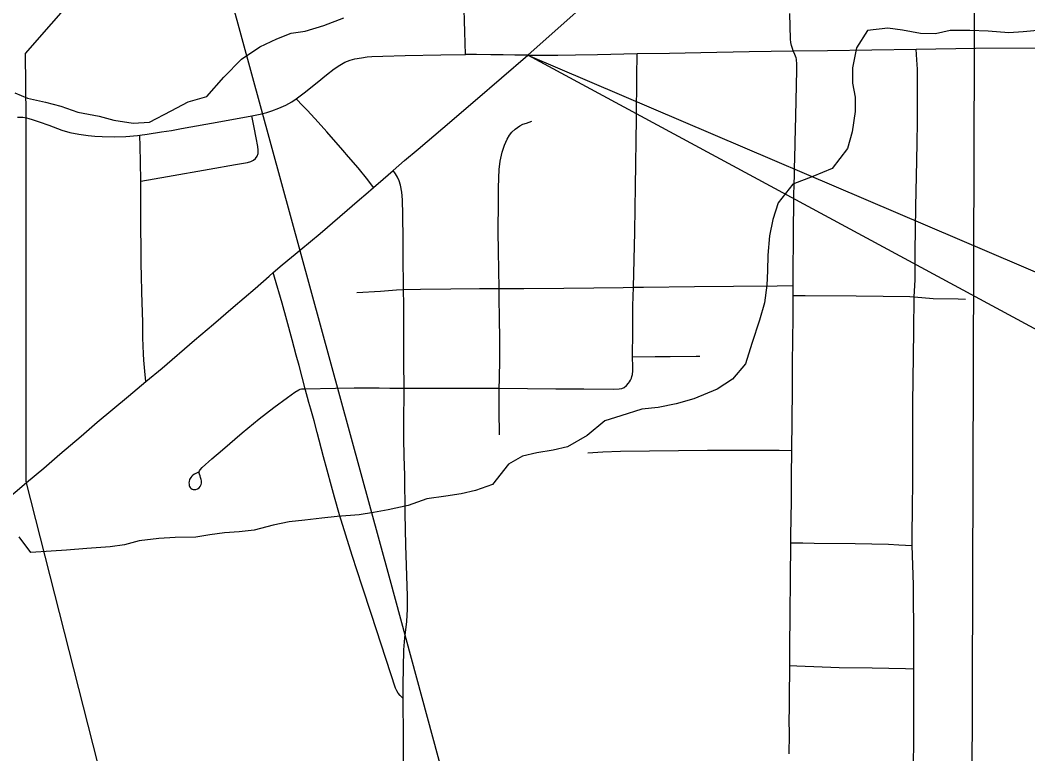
# Model space of a CAD drawing. Extents: x 0 to 34, y 0 to 22.
# Drawn here: x 2.4266 to 2.764, y 20.2633 to 20.5088 of the extents above; entities that cross this region are included whole.
import ezdxf

# ---------------------------------------------------------------- set-up
doc = ezdxf.new("R2010")
doc.units = 0
for name, color, linetype in [('GM_X_City_Street', 7, 'Continuous'), ('GM_X_Corporation', 7, 'Continuous'), ('GM_X_County_Road', 7, 'Continuous'), ('GM_X_Minor_River', 7, 'Continuous'), ('GM_X_Rail_Line', 7, 'Continuous'), ('GM_X_State_Route', 7, 'Continuous'), ('GM_X_Township_Road', 7, 'Continuous'), ('SH_Text', 7, 'Continuous')]:
    doc.layers.add(name, color=color, linetype=linetype)

msp = doc.modelspace()

# ---------------------------------------------------------------- linework, layer by layer
at = {"layer": 'GM_X_City_Street'}
for points in [[(2.68413, 20.26333), (2.68415, 20.26985), (2.68411, 20.27482), (2.68416, 20.27824), (2.68419, 20.2801), (2.68424, 20.286), (2.68426, 20.28879), (2.68427, 20.29287), (2.6843, 20.29873), (2.68446, 20.31023), (2.68448, 20.32173), (2.68458, 20.33393), (2.6846, 20.33634), (2.68481, 20.34784), (2.6849, 20.35716), (2.68496, 20.36399), (2.68496, 20.36487), (2.68518, 20.38512), (2.68521, 20.39413), (2.68538, 20.40936), (2.68539, 20.41556), (2.68538, 20.41667), (2.68538, 20.41929), (2.68537, 20.42001), (2.68537, 20.42084), (2.68547, 20.42736), (2.68551, 20.43325), (2.68556, 20.44133), (2.68559, 20.44506), (2.68568, 20.45003), (2.68576, 20.45407), (2.68583, 20.45686), (2.68589, 20.45996), (2.68594, 20.46213), (2.68608, 20.46802), (2.68629, 20.47671), (2.68663, 20.49219), (2.68661, 20.49372), (2.68659, 20.49447), (2.68656, 20.49529), (2.68649, 20.49574), (2.68637, 20.49623), (2.68623, 20.49677), (2.68602, 20.49736), (2.68547, 20.49859), (2.68518, 20.49937), (2.68485, 20.50036), (2.68461, 20.5013), (2.68447, 20.50247), (2.68425, 20.51103)], [(2.46667, 20.47033), (2.46912, 20.47063), (2.47392, 20.47143), (2.47727, 20.47196), (2.48062, 20.47254), (2.49375, 20.47489), (2.50414, 20.47686), (2.50691, 20.47735), (2.50917, 20.47797), (2.51083, 20.47848), (2.51322, 20.47937), (2.51553, 20.4804), (2.51762, 20.48153), (2.51905, 20.48249), (2.52166, 20.48451), (2.526, 20.48799), (2.52913, 20.4905), (2.53178, 20.49251), (2.53367, 20.49381), (2.53536, 20.49472), (2.53714, 20.49545), (2.53868, 20.49588), (2.54087, 20.49626), (2.54279, 20.49651), (2.5444, 20.49666), (2.54807, 20.4968), (2.55547, 20.49697), (2.56748, 20.4972), (2.57566, 20.49736)], [(2.63023, 20.38732), (2.63065, 20.38785), (2.63098, 20.38841), (2.63127, 20.38902), (2.63144, 20.38961), (2.63161, 20.39032), (2.63176, 20.39146), (2.63178, 20.39282), (2.63163, 20.39622), (2.63169, 20.4047), (2.63175, 20.41322), (2.63191, 20.41946), (2.6324, 20.43786), (2.63253, 20.44593), (2.63261, 20.45307), (2.63299, 20.47601), (2.63309, 20.48989), (2.63314, 20.49762)], [(2.7255, 20.25239), (2.72577, 20.26577), (2.72582, 20.27871), (2.72579, 20.28636), (2.72578, 20.29181), (2.72584, 20.29611), (2.72582, 20.30108), (2.72569, 20.31986), (2.72528, 20.33302), (2.72522, 20.33649), (2.72535, 20.3455), (2.72544, 20.35451), (2.72549, 20.36446), (2.72548, 20.38062), (2.72569, 20.39651), (2.72579, 20.40487), (2.72592, 20.41621), (2.72629, 20.42195), (2.7263, 20.42723), (2.72629, 20.43158), (2.72645, 20.44619), (2.72665, 20.45178), (2.72673, 20.45645), (2.72693, 20.46763), (2.72705, 20.47478), (2.72709, 20.48036), (2.72704, 20.48813), (2.72702, 20.49248), (2.72683, 20.49558), (2.72662, 20.49917)], [(2.54493, 20.45286), (2.54305, 20.45537), (2.53982, 20.45939), (2.53659, 20.46305), (2.53459, 20.46531), (2.52924, 20.47141), (2.52637, 20.47467), (2.52286, 20.47859), (2.52128, 20.4802), (2.51905, 20.48249)], [(2.46703, 20.455), (2.47589, 20.45654), (2.48984, 20.45897), (2.49868, 20.46051), (2.50267, 20.46116), (2.50385, 20.46153), (2.50469, 20.46196), (2.5054, 20.46254), (2.50594, 20.46327), (2.5063, 20.46421), (2.50632, 20.46531), (2.50617, 20.46652), (2.5056, 20.46947), (2.50492, 20.47292), (2.50414, 20.47686)], [(2.58705, 20.37013), (2.58701, 20.37823), (2.58698, 20.38572), (2.58705, 20.38873), (2.5872, 20.39554), (2.58719, 20.39926), (2.58715, 20.40422), (2.58712, 20.40702), (2.58703, 20.41787), (2.58701, 20.41899), (2.58678, 20.43153), (2.58663, 20.43806), (2.58672, 20.448), (2.5868, 20.45048), (2.5868, 20.45265), (2.58682, 20.45606), (2.58703, 20.45885), (2.58735, 20.46162), (2.58799, 20.46467), (2.58875, 20.46703), (2.58964, 20.46902), (2.59039, 20.47038), (2.59117, 20.47133), (2.59233, 20.47236), (2.59386, 20.47343), (2.59496, 20.47399), (2.59615, 20.47438), (2.59789, 20.47498)], [(2.46871, 20.38791), (2.46835, 20.39137), (2.46797, 20.39507), (2.46788, 20.39723), (2.46773, 20.4025), (2.46766, 20.40778), (2.46736, 20.41767), (2.46724, 20.42352), (2.46712, 20.42691), (2.46709, 20.42939), (2.46705, 20.44249), (2.46702, 20.45059), (2.46703, 20.455), (2.46688, 20.4614), (2.46676, 20.46661), (2.46667, 20.47033)], [(2.55506, 20.25498), (2.55495, 20.26678), (2.55491, 20.27175), (2.55489, 20.27889), (2.55487, 20.2818), (2.55484, 20.28634), (2.55491, 20.29223), (2.55505, 20.2981), (2.55537, 20.3021), (2.55605, 20.30765), (2.55629, 20.3117), (2.55634, 20.31607), (2.55577, 20.33316), (2.55554, 20.34371), (2.55536, 20.35644), (2.55517, 20.36297), (2.5551, 20.36885), (2.55508, 20.37259), (2.55501, 20.37569), (2.55519, 20.38343), (2.55519, 20.3857), (2.55519, 20.38748), (2.5551, 20.39276), (2.55504, 20.40114), (2.55505, 20.4092), (2.55502, 20.41355), (2.55498, 20.41874), (2.55488, 20.43033), (2.55485, 20.4353), (2.55478, 20.44369), (2.5546, 20.44868), (2.55437, 20.45125), (2.55394, 20.45365), (2.5535, 20.45507), (2.55295, 20.45625), (2.55227, 20.45742), (2.55147, 20.45858)], [(2.55487, 20.2818), (2.55385, 20.28285), (2.55315, 20.28364), (2.55268, 20.28444), (2.55232, 20.28528), (2.55072, 20.29016), (2.5442, 20.30994), (2.54114, 20.3194), (2.53773, 20.32973), (2.53347, 20.34333), (2.53183, 20.34924), (2.53084, 20.35292), (2.52934, 20.3583), (2.52814, 20.36277), (2.52604, 20.37085), (2.52501, 20.37474), (2.52396, 20.37862), (2.52329, 20.38095), (2.52208, 20.38548), (2.52, 20.39324), (2.51907, 20.39672), (2.51764, 20.40186), (2.51593, 20.40843), (2.51434, 20.41411), (2.51178, 20.42283), (2.51133, 20.42434)], [(2.53937, 20.4177), (2.54722, 20.41816), (2.55259, 20.41857), (2.55498, 20.41874), (2.56061, 20.41882), (2.57085, 20.41897), (2.58044, 20.419), (2.58701, 20.41899), (2.59521, 20.41903), (2.60867, 20.41911), (2.61865, 20.41926), (2.6285, 20.41942), (2.63191, 20.41946), (2.63532, 20.4195), (2.65239, 20.41976), (2.66541, 20.41987), (2.68009, 20.41998), (2.68537, 20.42001)], [(2.68538, 20.41667), (2.68942, 20.41665), (2.70651, 20.41654), (2.71553, 20.4165), (2.72453, 20.41631), (2.72592, 20.41621), (2.73226, 20.41574), (2.74064, 20.41553), (2.74312, 20.41546)], [(2.63163, 20.39622), (2.63922, 20.39628), (2.64421, 20.39632), (2.65295, 20.3964), (2.65419, 20.39643)], [(2.48637, 20.35759), (2.48545, 20.35713), (2.48494, 20.35688), (2.48443, 20.35654), (2.48407, 20.35619), (2.48375, 20.35582), (2.48352, 20.35547), (2.48335, 20.35513), (2.48316, 20.35451), (2.4831, 20.35404), (2.48315, 20.35355), (2.48323, 20.35314), (2.48335, 20.35275), (2.48352, 20.35249), (2.48374, 20.35222), (2.48419, 20.35193), (2.48452, 20.35182), (2.48484, 20.35174), (2.48538, 20.35179), (2.48597, 20.35199), (2.48649, 20.35234), (2.4869, 20.35281), (2.4872, 20.35344), (2.48729, 20.3539), (2.48729, 20.35429), (2.48728, 20.35469), (2.48721, 20.35515), (2.48701, 20.35582), (2.48686, 20.35631), (2.48664, 20.35688), (2.48652, 20.3573), (2.48654, 20.35767), (2.48667, 20.35803), (2.48691, 20.3584), (2.48753, 20.35912), (2.49079, 20.362), (2.49433, 20.36502), (2.50089, 20.37073), (2.50664, 20.37548), (2.51156, 20.37925), (2.51606, 20.38257), (2.51859, 20.38437), (2.51993, 20.38515), (2.52038, 20.38533), (2.5208, 20.38545), (2.52208, 20.38548), (2.53223, 20.38572), (2.53844, 20.38576), (2.54152, 20.38578), (2.54675, 20.38575), (2.55042, 20.38569), (2.55519, 20.3857), (2.56502, 20.3857), (2.57906, 20.38571), (2.58698, 20.38572), (2.606, 20.3855), (2.61528, 20.38544), (2.62523, 20.38538), (2.62711, 20.38542), (2.62807, 20.38556), (2.62886, 20.38595), (2.62966, 20.38661), (2.63023, 20.38732)], [(2.6167, 20.36407), (2.62166, 20.36444), (2.62756, 20.36462), (2.65678, 20.36498), (2.66393, 20.36498), (2.67171, 20.36498), (2.68071, 20.3649), (2.68496, 20.36487)], [(2.68458, 20.33393), (2.68866, 20.33389), (2.69241, 20.33385), (2.70614, 20.33366), (2.71739, 20.33353), (2.72084, 20.33331), (2.72528, 20.33302)], [(2.68427, 20.29287), (2.68661, 20.29278), (2.70082, 20.29226), (2.71184, 20.29209), (2.72299, 20.29186), (2.72578, 20.29181)]]:
    msp.add_lwpolyline(points, dxfattribs=at)
at = {"layer": 'GM_X_Corporation'}
msp.add_lwpolyline([(2.52651, 20.60961), (2.54764, 20.64018), (2.74592, 20.64024), (2.74583, 20.63171), (2.74605, 20.4997), (2.74525, 20.24947), (2.74493, 20.18315), (2.55591, 20.18376), (2.47178, 20.18478), (2.42862, 20.35445), (2.42862, 20.47643), (2.42837, 20.49772)], close=True, dxfattribs=at)
at = {"layer": 'GM_X_County_Road'}
msp.add_line((2.72662, 20.49917), (2.74646, 20.49943), dxfattribs=at)
for points in [[(2.74646, 20.49943), (2.78679, 20.49962), (2.78999, 20.49965)], [(2.59655, 20.49713), (2.60049, 20.49714), (2.60667, 20.49717), (2.61252, 20.49724), (2.61993, 20.49733), (2.63314, 20.49762)], [(2.63314, 20.49762), (2.64402, 20.4978), (2.65446, 20.498), (2.67074, 20.49831), (2.68547, 20.49859)], [(2.68547, 20.49859), (2.69694, 20.49872), (2.72662, 20.49917)]]:
    msp.add_lwpolyline(points, dxfattribs=at)
at = {"layer": 'GM_X_Minor_River'}
for points in [[(2.42484, 20.48446), (2.42908, 20.48273), (2.43513, 20.48137), (2.44024, 20.48001), (2.44591, 20.47808), (2.4531, 20.47671), (2.45801, 20.47535), (2.46445, 20.47436), (2.46994, 20.47471), (2.47716, 20.47847), (2.48286, 20.48147), (2.48913, 20.48333), (2.49485, 20.48975), (2.50076, 20.4958), (2.50684, 20.49994), (2.51254, 20.50256), (2.51729, 20.50443), (2.52203, 20.50516), (2.52829, 20.50703), (2.53494, 20.50964)], [(2.76845, 20.50543), (2.76239, 20.5049), (2.75765, 20.50455), (2.75065, 20.50516), (2.74459, 20.50538), (2.73796, 20.50542), (2.73303, 20.50431), (2.7281, 20.50434), (2.72205, 20.50551), (2.71713, 20.50611), (2.7103, 20.50539), (2.70667, 20.49953), (2.7053, 20.49289), (2.70527, 20.48777), (2.70619, 20.48301), (2.70616, 20.47827), (2.70517, 20.47144), (2.70362, 20.46594), (2.69846, 20.45914), (2.69201, 20.45652), (2.68536, 20.4539), (2.6804, 20.44766), (2.67866, 20.44217), (2.67749, 20.43667), (2.67688, 20.43022), (2.67685, 20.4249), (2.67663, 20.42016), (2.67584, 20.41428), (2.67409, 20.4084), (2.67158, 20.40063), (2.66946, 20.39381), (2.66507, 20.38871), (2.65994, 20.38532), (2.65215, 20.38214), (2.64627, 20.38047), (2.6402, 20.37917), (2.6347, 20.37863), (2.62768, 20.3764), (2.62237, 20.37472), (2.61646, 20.36982), (2.60981, 20.36606), (2.60507, 20.36495), (2.59957, 20.36403), (2.59483, 20.36292), (2.59008, 20.36029), (2.58473, 20.35349), (2.57904, 20.35143), (2.57429, 20.35032), (2.56918, 20.34959), (2.56273, 20.34868), (2.55647, 20.34644), (2.54983, 20.34496), (2.5449, 20.34404), (2.54016, 20.34331), (2.53277, 20.34278), (2.52765, 20.34224), (2.52196, 20.34151), (2.51666, 20.34098), (2.51135, 20.33987), (2.5049, 20.3382), (2.49997, 20.33766), (2.49504, 20.3373), (2.49011, 20.33657)], [(2.49011, 20.33657), (2.48537, 20.33584), (2.47855, 20.33569), (2.47306, 20.33534), (2.46642, 20.33462), (2.46149, 20.33332), (2.45675, 20.33259), (2.44898, 20.33207), (2.44216, 20.33154), (2.43704, 20.33119), (2.43022, 20.33066), (2.42628, 20.336)]]:
    msp.add_lwpolyline(points, dxfattribs=at)
at = {"layer": 'GM_X_Rail_Line'}
msp.add_lwpolyline([(2.93801, 18.90104), (2.92503, 18.94872), (2.91205, 18.99664), (2.9007, 19.03754), (2.84479, 19.24294), (2.81405, 19.35531), (2.78177, 19.47386), (2.72661, 19.67491), (2.66682, 19.89491), (2.65415, 19.9413), (2.63309, 20.01769), (2.61116, 20.09779), (2.55044, 20.32156), (2.49733, 20.51569), (2.49214, 20.53362), (2.4852, 20.55461), (2.47047, 20.59101), (2.45819, 20.61802), (2.41589, 20.71205), (2.41581, 20.71224)], dxfattribs=at)
at = {"layer": 'GM_X_State_Route'}
for points in [[(2.59655, 20.49713), (2.60973, 20.50879), (2.61455, 20.51305), (2.62197, 20.51954), (2.62933, 20.52599), (2.64055, 20.53568), (2.64425, 20.53879), (2.66254, 20.55427), (2.67545, 20.56519), (2.68134, 20.57013), (2.68471, 20.573), (2.6903, 20.57819), (2.69584, 20.58334), (2.70112, 20.58856), (2.70949, 20.597), (2.71322, 20.60071), (2.72126, 20.60839), (2.72845, 20.6152), (2.73634, 20.62268), (2.74595, 20.63143)], [(2.59655, 20.49713), (2.59223, 20.49713), (2.58836, 20.49719), (2.58421, 20.49724), (2.5794, 20.49731), (2.57566, 20.49736), (2.57547, 20.5049), (2.57519, 20.51614)], [(2.42873, 20.35417), (2.43448, 20.35895), (2.43992, 20.36356), (2.44699, 20.36965), (2.45243, 20.37429), (2.46291, 20.38306), (2.46871, 20.38791), (2.47411, 20.39242), (2.48497, 20.40171), (2.49136, 20.40714), (2.49796, 20.41279), (2.50525, 20.41905), (2.50993, 20.42313), (2.51133, 20.42434), (2.51438, 20.42697), (2.52058, 20.43213), (2.52701, 20.4375), (2.54023, 20.4488), (2.54235, 20.45061), (2.54493, 20.45286), (2.54815, 20.45568), (2.55147, 20.45858), (2.55532, 20.46188), (2.55982, 20.46567), (2.5681, 20.47266), (2.57893, 20.48198), (2.59655, 20.49713)], [(2.31375, 20.25648), (2.32491, 20.26591), (2.33888, 20.27783), (2.36369, 20.29879), (2.36619, 20.3009), (2.37633, 20.30963), (2.39175, 20.32271), (2.40646, 20.33517), (2.42111, 20.34771), (2.42873, 20.35417)]]:
    msp.add_lwpolyline(points, dxfattribs=at)
at = {"layer": 'GM_X_Township_Road'}
for points in [[(2.42566, 20.47642), (2.42746, 20.47632), (2.42873, 20.47615)], [(2.42873, 20.47615), (2.42946, 20.47596), (2.4306, 20.47564), (2.43302, 20.47486), (2.43621, 20.47369), (2.44054, 20.47204), (2.44325, 20.47124), (2.4463, 20.47065), (2.44935, 20.47021), (2.45158, 20.46999), (2.45402, 20.46989), (2.45803, 20.46983), (2.46199, 20.46994), (2.46588, 20.47023), (2.46667, 20.47033)]]:
    msp.add_lwpolyline(points, dxfattribs=at)
at = {"layer": 'SH_Text'}
msp.add_lwpolyline([(9.29702, 16.88204), (2.59655, 20.49713), (9.29702, 17.63625)], close=True, dxfattribs=at)

doc.saveas('drawing.dxf')
